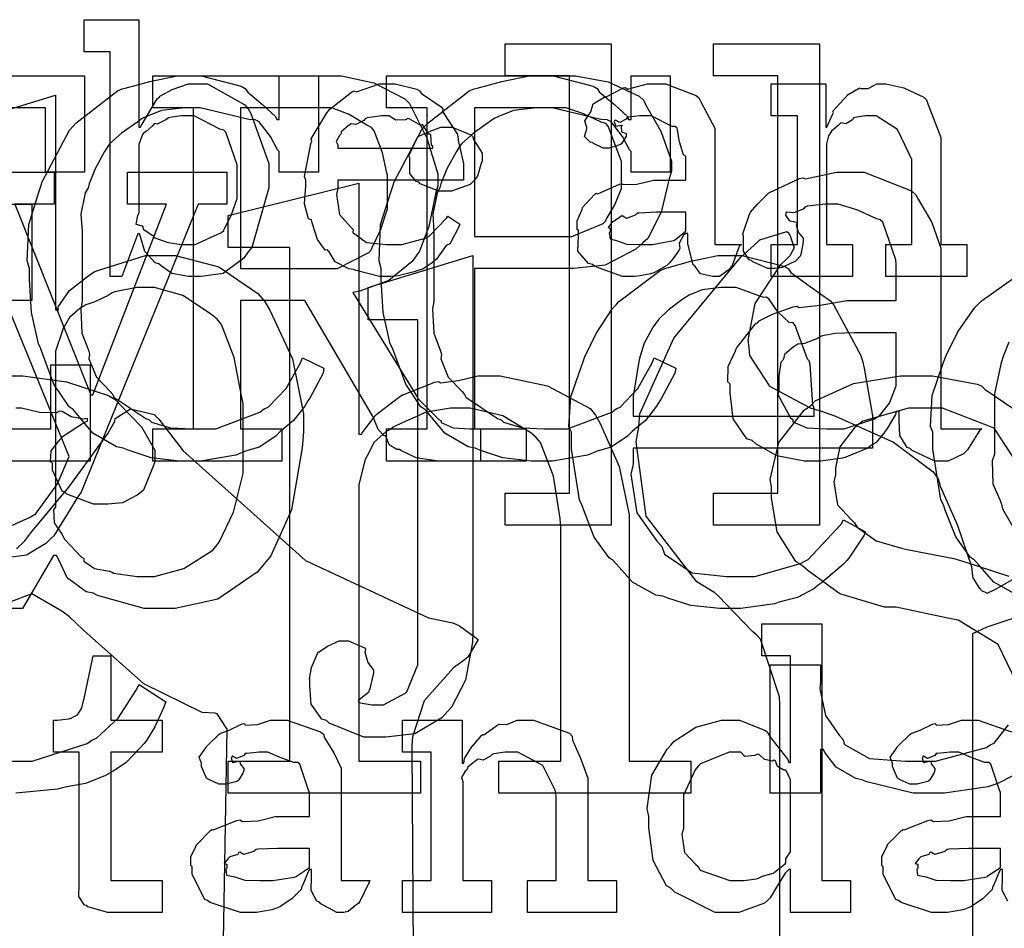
# Model space of a CAD drawing. Extents: x 0 to 8.5, y 0 to 11.
# Tile 352 of 379: x 4.649 to 5.074, y 9.526 to 9.919. Entities that reach past the tile are written whole.
import ezdxf

# ---------------------------------------------------------------- set-up
doc = ezdxf.new("R2010")
doc.units = 0
doc.layers.get('0').update_dxf_attribs({"linetype": 'CONTINUOUS'})

msp = doc.modelspace()

# ---------------------------------------------------------------- linework, layer by layer
at = {"color": 0}
for points in [[(4.72401, 9.80832), (4.72157, 9.80832), (4.71431, 9.80968), (4.70979, 9.81287), (4.70882, 9.81375), (4.70714, 9.81424), (4.70269, 9.81907), (4.70079, 9.82553), (4.70036, 9.82676), (4.69971, 9.82676), (4.69276, 9.80832), (4.68778, 9.80832), (4.68778, 9.90554), (4.67649, 9.90554), (4.67649, 9.91943), (4.70014, 9.91943), (4.70014, 9.87299), (4.70079, 9.87299), (4.70117, 9.87354), (4.70806, 9.88514), (4.70904, 9.88601), (4.70925, 9.88629), (4.71446, 9.88921), (4.72163, 9.89165), (4.72401, 9.89165), (4.72987, 9.89165), (4.74599, 9.88265), (4.74744, 9.88081), (4.74849, 9.87879), (4.75635, 9.85721), (4.75635, 9.84999), (4.75629, 9.84662), (4.74892, 9.82081), (4.74744, 9.81896), (4.74556, 9.81629), (4.73654, 9.80968), (4.72711, 9.80832), (4.72401, 9.80832)], [(4.85861, 9.71457), (4.88639, 9.71457), (4.88639, 9.89512), (4.85861, 9.89512), (4.85861, 9.90901), (4.9044, 9.90901), (4.9044, 9.70068), (4.85861, 9.70068), (4.85861, 9.71457)], [(4.94868, 9.71457), (4.97646, 9.71457), (4.97646, 9.89512), (4.94868, 9.89512), (4.94868, 9.90901), (4.99447, 9.90901), (4.99447, 9.70068), (4.94868, 9.70068), (4.94868, 9.71457)], [(4.72179, 9.72846), (4.71767, 9.72846), (4.7054, 9.72988), (4.69547, 9.73318), (4.69336, 9.7341), (4.69038, 9.73465), (4.68028, 9.7405), (4.67318, 9.74903), (4.67165, 9.75082), (4.66992, 9.75196), (4.66336, 9.76178), (4.65858, 9.77453), (4.65776, 9.77707), (4.65668, 9.77914), (4.65365, 9.79269), (4.65278, 9.80701), (4.65278, 9.81179), (4.65181, 9.81515), (4.6525, 9.83078), (4.6569, 9.84483), (4.65776, 9.84739), (4.65836, 9.84933), (4.67014, 9.87169), (4.67165, 9.87343), (4.6729, 9.87472), (4.69086, 9.88861), (4.69293, 9.88949), (4.69417, 9.88976), (4.70486, 9.89268), (4.71674, 9.89512), (4.72071, 9.89512), (4.72706, 9.89512), (4.74436, 9.89063), (4.7461, 9.88971), (4.74718, 9.88813), (4.75375, 9.8826), (4.75922, 9.87761), (4.75976, 9.87625), (4.76085, 9.87625), (4.76085, 9.89512), (4.77778, 9.89512), (4.77778, 9.85346), (4.76085, 9.85346), (4.76085, 9.86236), (4.7601, 9.86307), (4.75711, 9.86893), (4.75217, 9.87517), (4.75043, 9.87603), (4.74767, 9.87619), (4.73687, 9.87885), (4.72667, 9.88124), (4.72331, 9.88124), (4.71994, 9.88124), (4.70996, 9.8801), (4.70313, 9.87744), (4.70161, 9.87668), (4.69965, 9.87522), (4.69265, 9.87033), (4.68761, 9.86583), (4.68664, 9.86453), (4.68533, 9.86236), (4.68115, 9.85493), (4.6786, 9.84847), (4.67817, 9.84674), (4.67692, 9.84446), (4.67503, 9.83535), (4.67557, 9.82781), (4.67557, 9.82525), (4.67557, 9.79747), (4.67497, 9.79428), (4.67551, 9.78381), (4.67828, 9.77642), (4.67882, 9.77468), (4.67854, 9.77268), (4.68175, 9.76481), (4.68772, 9.75857), (4.68881, 9.75732), (4.68935, 9.75608), (4.70307, 9.7469), (4.70464, 9.74625), (4.70557, 9.74528), (4.71382, 9.74283), (4.72319, 9.74235), (4.72635, 9.74235), (4.73335, 9.74235), (4.75244, 9.74963), (4.75435, 9.75103), (4.75603, 9.75179), (4.76378, 9.75982), (4.76997, 9.77094), (4.77083, 9.77317), (4.78017, 9.76861), (4.77979, 9.7665), (4.77399, 9.75575), (4.77322, 9.7545), (4.77186, 9.75228), (4.76704, 9.74599), (4.76247, 9.74224), (4.76129, 9.74126), (4.75933, 9.73931), (4.75222, 9.73454), (4.74576, 9.73258), (4.74414, 9.73193), (4.74203, 9.73107), (4.72683, 9.72846), (4.72179, 9.72846)], [(4.70611, 9.74235), (4.72368, 9.74235), (4.72368, 9.88124), (4.70611, 9.88124), (4.70611, 9.89512), (4.78315, 9.89512), (4.78776, 9.89512), (4.80176, 9.89214), (4.81515, 9.88519), (4.81722, 9.88319), (4.81814, 9.88108), (4.82465, 9.86811), (4.82937, 9.85275), (4.82937, 9.8476), (4.8284, 9.84392), (4.82557, 9.82992), (4.82156, 9.81928), (4.82004, 9.81722), (4.81831, 9.81478), (4.80826, 9.80653), (4.79568, 9.80203), (4.79269, 9.80137), (4.82026, 9.75667), (4.82086, 9.75543), (4.82992, 9.74642), (4.83089, 9.74582), (4.83083, 9.74517), (4.83599, 9.74278), (4.84321, 9.74235), (4.84565, 9.74235), (4.84782, 9.74235), (4.84782, 9.72846), (4.83263, 9.72846), (4.82975, 9.72846), (4.82189, 9.72954), (4.82113, 9.72976), (4.8201, 9.72988), (4.81347, 9.73307), (4.81288, 9.73346), (4.81174, 9.73346), (4.80843, 9.73551), (4.80701, 9.73893), (4.80658, 9.73953), (4.80621, 9.73936), (4.8036, 9.74214), (4.8016, 9.74724), (4.80117, 9.74799), (4.77186, 9.7979), (4.74408, 9.7979), (4.74408, 9.74235), (4.76188, 9.74235), (4.76188, 9.72846), (4.70611, 9.72846), (4.70611, 9.74235)], [(4.87397, 9.72846), (4.86985, 9.72846), (4.85758, 9.72988), (4.84765, 9.73318), (4.84554, 9.7341), (4.84256, 9.73465), (4.83247, 9.7405), (4.82536, 9.74903), (4.82383, 9.75082), (4.8221, 9.75196), (4.81554, 9.76178), (4.81076, 9.77453), (4.80994, 9.77707), (4.80886, 9.77914), (4.80583, 9.79269), (4.80496, 9.80701), (4.80496, 9.81179), (4.80399, 9.81515), (4.80469, 9.83078), (4.80908, 9.84483), (4.80994, 9.84739), (4.81054, 9.84933), (4.82232, 9.87169), (4.82383, 9.87343), (4.82508, 9.87472), (4.84304, 9.88861), (4.84511, 9.88949), (4.84636, 9.88976), (4.85704, 9.89268), (4.86893, 9.89512), (4.87289, 9.89512), (4.87924, 9.89512), (4.89654, 9.89063), (4.89828, 9.88971), (4.89936, 9.88813), (4.90593, 9.8826), (4.9114, 9.87761), (4.91194, 9.87625), (4.91303, 9.87625), (4.91303, 9.89512), (4.92996, 9.89512), (4.92996, 9.85346), (4.91303, 9.85346), (4.91303, 9.86236), (4.91228, 9.86307), (4.90929, 9.86893), (4.90435, 9.87517), (4.90261, 9.87603), (4.89985, 9.87619), (4.88906, 9.87885), (4.87885, 9.88124), (4.87549, 9.88124), (4.87213, 9.88124), (4.86214, 9.8801), (4.85531, 9.87744), (4.85379, 9.87668), (4.85183, 9.87522), (4.84483, 9.87033), (4.83979, 9.86583), (4.83882, 9.86453), (4.83751, 9.86236), (4.83333, 9.85493), (4.83078, 9.84847), (4.83035, 9.84674), (4.8291, 9.84446), (4.82721, 9.83535), (4.82775, 9.82781), (4.82775, 9.82525), (4.82775, 9.79747), (4.82715, 9.79428), (4.82769, 9.78381), (4.83046, 9.77642), (4.831, 9.77468), (4.83074, 9.77268), (4.83393, 9.76481), (4.8399, 9.75857), (4.84099, 9.75732), (4.84153, 9.75608), (4.85525, 9.7469), (4.85682, 9.74625), (4.85775, 9.74528), (4.866, 9.74283), (4.87538, 9.74235), (4.87853, 9.74235), (4.88553, 9.74235), (4.90462, 9.74963), (4.90653, 9.75103), (4.90821, 9.75179), (4.91596, 9.75982), (4.92215, 9.77094), (4.92301, 9.77317), (4.93235, 9.76861), (4.93197, 9.7665), (4.92617, 9.75575), (4.9254, 9.7545), (4.92404, 9.75228), (4.91922, 9.74599), (4.91465, 9.74224), (4.91347, 9.74126), (4.91151, 9.73931), (4.9044, 9.73454), (4.89794, 9.73258), (4.89632, 9.73193), (4.89421, 9.73107), (4.87901, 9.72846), (4.87397, 9.72846)], [(4.80724, 9.74235), (4.82482, 9.74235), (4.82482, 9.88124), (4.80724, 9.88124), (4.80724, 9.89512), (4.88428, 9.89512), (4.889, 9.89512), (4.90315, 9.89247), (4.91656, 9.88629), (4.91857, 9.8845), (4.91943, 9.88249), (4.92583, 9.87125), (4.9305, 9.85824), (4.9305, 9.85389), (4.92953, 9.85053), (4.92594, 9.8361), (4.92019, 9.82471), (4.91813, 9.82286), (4.91504, 9.8201), (4.90181, 9.81321), (4.88813, 9.81179), (4.88363, 9.81179), (4.84521, 9.81179), (4.84521, 9.74235), (4.86757, 9.74235), (4.86757, 9.72846), (4.80724, 9.72846), (4.80724, 9.74235)], [(4.80794, 9.80832), (4.80419, 9.80832), (4.79406, 9.81088), (4.79297, 9.81136), (4.7909, 9.81158), (4.78504, 9.81461), (4.78244, 9.81896), (4.78168, 9.81982), (4.78071, 9.81976), (4.77735, 9.82437), (4.77512, 9.8316), (4.77474, 9.83285), (4.77354, 9.83328), (4.77175, 9.83974), (4.77235, 9.84744), (4.77235, 9.84999), (4.77175, 9.85157), (4.77453, 9.86567), (4.77496, 9.86692), (4.77458, 9.86794), (4.78136, 9.87907), (4.78212, 9.87993), (4.78267, 9.88069), (4.7921, 9.88813), (4.79318, 9.88861), (4.79428, 9.88824), (4.80419, 9.89165), (4.80751, 9.89165), (4.81099, 9.89165), (4.82036, 9.88932), (4.8214, 9.88883), (4.82238, 9.88747), (4.83089, 9.88167), (4.8316, 9.88081), (4.83143, 9.87972), (4.83772, 9.87007), (4.83811, 9.86888), (4.83822, 9.86729), (4.8405, 9.8571), (4.8405, 9.85368), (4.8405, 9.84999), (4.78624, 9.84999), (4.78624, 9.84651), (4.78564, 9.84386), (4.78694, 9.83513), (4.79167, 9.82981), (4.79275, 9.82872), (4.79269, 9.82736), (4.79861, 9.82303), (4.80724, 9.82221), (4.81011, 9.82221), (4.81386, 9.82221), (4.82411, 9.82493), (4.82508, 9.82547), (4.82568, 9.82579), (4.83322, 9.8335), (4.83376, 9.83436), (4.83897, 9.83089), (4.83838, 9.82949), (4.83507, 9.82314), (4.83464, 9.82243), (4.83306, 9.82172), (4.82878, 9.81581), (4.82813, 9.81526), (4.82699, 9.81429), (4.82314, 9.81164), (4.8201, 9.8106), (4.81922, 9.81028), (4.81749, 9.80985), (4.81233, 9.8086), (4.80903, 9.80832), (4.80794, 9.80832)], [(4.91368, 9.80832), (4.90935, 9.80832), (4.89735, 9.81267), (4.89632, 9.81353), (4.89453, 9.81392), (4.89003, 9.81928), (4.89025, 9.82607), (4.89025, 9.82829), (4.88971, 9.82861), (4.88971, 9.83247), (4.89165, 9.83697), (4.89199, 9.83763), (4.89176, 9.83789), (4.89735, 9.84392), (4.89806, 9.84435), (4.89865, 9.84412), (4.90799, 9.84825), (4.90913, 9.84847), (4.90913, 9.84825), (4.91493, 9.8481), (4.92275, 9.84999), (4.9254, 9.84999), (4.93668, 9.84999), (4.93668, 9.8604), (4.93565, 9.86094), (4.93397, 9.86654), (4.93289, 9.8725), (4.93213, 9.87321), (4.93072, 9.87321), (4.92165, 9.87776), (4.91868, 9.87776), (4.91683, 9.87776), (4.91183, 9.87722), (4.91129, 9.87711), (4.91086, 9.87642), (4.90815, 9.87494), (4.90619, 9.87597), (4.90587, 9.87582), (4.90587, 9.8756), (4.90565, 9.87522), (4.90636, 9.87332), (4.90886, 9.87386), (4.90913, 9.87364), (4.90875, 9.87321), (4.90886, 9.87088), (4.91086, 9.87022), (4.91086, 9.86996), (4.91081, 9.86897), (4.90886, 9.86572), (4.90847, 9.8654), (4.90707, 9.86501), (4.90354, 9.86387), (4.9024, 9.86387), (4.90088, 9.86387), (4.89671, 9.86589), (4.89632, 9.86626), (4.89535, 9.86638), (4.89279, 9.86893), (4.89393, 9.87218), (4.89393, 9.87321), (4.89378, 9.87321), (4.89296, 9.87565), (4.89556, 9.87961), (4.89589, 9.88015), (4.89578, 9.88021), (4.8966, 9.88297), (4.90088, 9.88558), (4.90153, 9.88601), (4.90169, 9.88579), (4.90972, 9.88992), (4.91064, 9.89014), (4.91151, 9.88937), (4.92014, 9.89165), (4.92301, 9.89165), (4.92785, 9.89165), (4.94114, 9.88661), (4.94233, 9.88558), (4.94314, 9.88396), (4.94928, 9.8725), (4.94928, 9.86865), (4.94928, 9.82221), (4.96078, 9.82221), (4.95975, 9.82129), (4.95665, 9.81315), (4.95622, 9.81244), (4.9554, 9.81142), (4.95128, 9.80832), (4.94993, 9.80832), (4.94819, 9.80832), (4.94303, 9.80946), (4.94114, 9.81213), (4.9406, 9.81287), (4.93989, 9.81332), (4.93756, 9.82243), (4.93756, 9.82547), (4.93756, 9.82699), (4.93668, 9.82699), (4.93571, 9.82622), (4.93386, 9.82275), (4.93414, 9.82042), (4.93386, 9.81982), (4.93306, 9.81874), (4.93061, 9.81532), (4.92964, 9.81429), (4.92931, 9.81396), (4.92844, 9.8131), (4.92344, 9.81017), (4.92279, 9.80985), (4.92133, 9.80951), (4.91699, 9.80854), (4.9145, 9.80832), (4.91368, 9.80832)], [(4.97364, 9.82221), (4.98492, 9.82221), (4.98492, 9.87776), (4.97364, 9.87776), (4.97364, 9.89165), (4.99729, 9.89165), (4.99729, 9.87299), (4.99772, 9.87299), (4.99772, 9.87299), (5.00022, 9.87875), (5.00054, 9.87929), (5.00028, 9.87978), (5.00483, 9.88493), (5.00532, 9.88536), (5.00532, 9.88536), (5.00694, 9.88699), (5.01139, 9.88965), (5.01204, 9.88992), (5.01215, 9.8896), (5.01551, 9.88971), (5.01926, 9.89165), (5.02051, 9.89165), (5.02311, 9.89165), (5.03097, 9.88992), (5.03965, 9.8859), (5.04069, 9.88471), (5.04129, 9.88297), (5.04699, 9.86849), (5.04699, 9.86367), (5.04699, 9.82221), (5.05826, 9.82221), (5.05826, 9.80832), (5.02311, 9.80832), (5.02311, 9.82221), (5.0344, 9.82221), (5.0344, 9.85889), (5.03331, 9.86133), (5.02815, 9.87196), (5.01899, 9.87776), (5.01594, 9.87776), (5.01426, 9.87776), (5.00976, 9.87706), (5.00922, 9.8769), (5.00874, 9.87608), (5.00592, 9.87435), (5.00375, 9.87478), (5.00336, 9.87451), (5.0025, 9.87369), (4.99972, 9.87125), (4.99918, 9.87044), (4.99903, 9.87017), (4.99832, 9.86925), (4.9975, 9.86572), (4.9975, 9.86453), (4.9975, 9.82221), (5.00879, 9.82221), (5.00879, 9.80832), (4.97364, 9.80832), (4.97364, 9.82221)], [(4.74408, 9.81179), (4.78119, 9.81179), (4.78608, 9.81179), (4.79958, 9.81868), (4.80072, 9.82004), (4.801, 9.82081), (4.80458, 9.8284), (4.80767, 9.83763), (4.80767, 9.84065), (4.80767, 9.85215), (4.80735, 9.85314), (4.80544, 9.86182), (4.80186, 9.87136), (4.80072, 9.87278), (4.79872, 9.87375), (4.79113, 9.87847), (4.78364, 9.88124), (4.78119, 9.88124), (4.74408, 9.88124), (4.74408, 9.81179)], [(4.84521, 9.82568), (4.88254, 9.82568), (4.88743, 9.82568), (4.90093, 9.83132), (4.90207, 9.83242), (4.90229, 9.83301), (4.90576, 9.83908), (4.90881, 9.84646), (4.90881, 9.8489), (4.90881, 9.85801), (4.90847, 9.85926), (4.90315, 9.87343), (4.90207, 9.87451), (4.90007, 9.87506), (4.89247, 9.87869), (4.88499, 9.88124), (4.88254, 9.88124), (4.84521, 9.88124), (4.84521, 9.82568)], [(4.72032, 9.82221), (4.72444, 9.82221), (4.73583, 9.82731), (4.73682, 9.82829), (4.73703, 9.82883), (4.74007, 9.83464), (4.74268, 9.84213), (4.74268, 9.84457), (4.74268, 9.85542), (4.74262, 9.85667), (4.73779, 9.87071), (4.73682, 9.87169), (4.73508, 9.87207), (4.72401, 9.87776), (4.72032, 9.87776), (4.71847, 9.87776), (4.71354, 9.87706), (4.71294, 9.8769), (4.71181, 9.87608), (4.70801, 9.87418), (4.70687, 9.87446), (4.70665, 9.87429), (4.70589, 9.87343), (4.70324, 9.87104), (4.7021, 9.87028), (4.70188, 9.86996), (4.70144, 9.86908), (4.70014, 9.8655), (4.70014, 9.86431), (4.70014, 9.83567), (4.69949, 9.83475), (4.69883, 9.83089), (4.70156, 9.83024), (4.70188, 9.82981), (4.70204, 9.82878), (4.70617, 9.82601), (4.70665, 9.82568), (4.7066, 9.82519), (4.71235, 9.82324), (4.71294, 9.82308), (4.71294, 9.82308), (4.71847, 9.82221), (4.72032, 9.82221)], [(4.78624, 9.86387), (4.82726, 9.86387), (4.82726, 9.86475), (4.82671, 9.86518), (4.82633, 9.86957), (4.82617, 9.86996), (4.82553, 9.86985), (4.82292, 9.87381), (4.82249, 9.87408), (4.8221, 9.87369), (4.817, 9.87657), (4.8164, 9.87668), (4.81538, 9.87603), (4.81114, 9.87592), (4.80838, 9.87776), (4.80751, 9.87776), (4.80518, 9.87776), (4.79883, 9.8769), (4.79818, 9.87668), (4.79736, 9.87582), (4.79389, 9.87403), (4.79189, 9.87435), (4.79144, 9.87408), (4.79047, 9.87332), (4.7876, 9.87093), (4.7876, 9.87017), (4.78754, 9.86996), (4.78683, 9.86931), (4.78549, 9.86669), (4.78624, 9.86524), (4.78624, 9.86475), (4.78624, 9.86387)], [(4.83268, 9.84517), (4.82981, 9.84517), (4.82183, 9.84842), (4.82118, 9.84907), (4.82004, 9.84939), (4.81728, 9.85286), (4.81728, 9.85704), (4.81728, 9.8584), (4.81728, 9.85969), (4.81694, 9.86057), (4.82053, 9.86838), (4.82118, 9.86903), (4.82118, 9.86903), (4.82503, 9.87071), (4.83074, 9.87294), (4.83268, 9.87294), (4.83561, 9.87294), (4.84369, 9.86968), (4.8444, 9.86903), (4.84483, 9.86757), (4.84853, 9.86171), (4.84853, 9.85969), (4.84853, 9.8584), (4.84804, 9.85678), (4.84657, 9.85172), (4.845, 9.84967), (4.8444, 9.84907), (4.84343, 9.8481), (4.83535, 9.84517), (4.83268, 9.84517)], [(4.99203, 9.72846), (4.98801, 9.72846), (4.97607, 9.73068), (4.96696, 9.73589), (4.96533, 9.73736), (4.96311, 9.73813), (4.95719, 9.74675), (4.95578, 9.75797), (4.95578, 9.76167), (4.95481, 9.76269), (4.95497, 9.76938), (4.95811, 9.77621), (4.95861, 9.77729), (4.95904, 9.77783), (4.96685, 9.78782), (4.96793, 9.78857), (4.96815, 9.78896), (4.97412, 9.79204), (4.98313, 9.79514), (4.98486, 9.79551), (4.98551, 9.79497), (4.99479, 9.7959), (5.00635, 9.7979), (5.01025, 9.7979), (5.02761, 9.7979), (5.02761, 9.81353), (5.02756, 9.81549), (5.02181, 9.83176), (5.02067, 9.83285), (5.01888, 9.83339), (5.01107, 9.83703), (5.00261, 9.83957), (4.99983, 9.83957), (4.99696, 9.83957), (4.98921, 9.83871), (4.98833, 9.83849), (4.98747, 9.83751), (4.98335, 9.83583), (4.98042, 9.83621), (4.97987, 9.83589), (4.97987, 9.83544), (4.97971, 9.8349), (4.98139, 9.83257), (4.98443, 9.83182), (4.98486, 9.83132), (4.98443, 9.83074), (4.98519, 9.82747), (4.98747, 9.82487), (4.98747, 9.82394), (4.98731, 9.82226), (4.98633, 9.81722), (4.98454, 9.81537), (4.984, 9.81483), (4.98258, 9.81418), (4.97831, 9.81218), (4.97537, 9.81179), (4.97444, 9.81179), (4.97211, 9.81179), (4.96571, 9.81472), (4.96511, 9.81526), (4.96403, 9.81554), (4.96158, 9.81922), (4.96164, 9.82428), (4.96164, 9.8259), (4.96132, 9.82676), (4.96414, 9.83529), (4.96468, 9.8361), (4.96468, 9.8361), (4.9675, 9.83951), (4.97239, 9.84435), (4.97336, 9.845), (4.97418, 9.84521), (4.98583, 9.85075), (4.98725, 9.85107), (4.9885, 9.85053), (5.00185, 9.85346), (5.00635, 9.85346), (5.01378, 9.85346), (5.03429, 9.84532), (5.03608, 9.84369), (5.03717, 9.84179), (5.04313, 9.83171), (5.04693, 9.82053), (5.04693, 9.81679), (5.04693, 9.74235), (5.06472, 9.74235), (5.06347, 9.74143), (5.05849, 9.73329), (5.05778, 9.73258), (5.05681, 9.73156), (5.05018, 9.72846), (5.04801, 9.72846), (5.04443, 9.72846), (5.0345, 9.73301), (5.03369, 9.73389), (5.03233, 9.73438), (5.02929, 9.73953), (5.02892, 9.74604), (5.02892, 9.74821), (5.02892, 9.74994), (5.02761, 9.74994), (5.02735, 9.74864), (5.02371, 9.74257), (5.02328, 9.74192), (5.02229, 9.74056), (5.01899, 9.73654), (5.01693, 9.7354), (5.01633, 9.73497), (5.01535, 9.734), (5.00689, 9.73053), (5.00592, 9.73019), (5.00439, 9.72976), (4.99511, 9.72846), (4.99203, 9.72846)], [(4.73876, 9.59864), (4.76546, 9.59864), (4.76546, 9.82086), (4.73876, 9.82086), (4.73876, 9.83475), (4.79519, 9.84864), (4.79519, 9.74013), (4.7965, 9.74013), (4.79676, 9.74067), (4.80225, 9.7481), (4.803, 9.74881), (4.803, 9.74881), (4.80697, 9.75174), (4.81293, 9.75646), (4.81407, 9.75706), (4.81478, 9.75722), (4.82818, 9.76258), (4.82969, 9.76292), (4.83062, 9.76237), (4.83832, 9.76329), (4.84679, 9.76531), (4.84967, 9.76531), (4.85644, 9.76531), (4.8769, 9.76107), (4.89524, 9.75119), (4.89763, 9.74838), (4.89963, 9.74468), (4.90788, 9.72613), (4.91217, 9.70524), (4.91217, 9.69824), (4.91217, 9.59864), (4.93886, 9.59864), (4.93886, 9.58475), (4.85574, 9.58475), (4.85574, 9.59864), (4.88265, 9.59864), (4.88265, 9.69954), (4.88232, 9.70361), (4.8795, 9.722), (4.87375, 9.73649), (4.87201, 9.73861), (4.86968, 9.74067), (4.85758, 9.7481), (4.84347, 9.75142), (4.83882, 9.75142), (4.8349, 9.75142), (4.82449, 9.74963), (4.82319, 9.74924), (4.82096, 9.74804), (4.81401, 9.74496), (4.81011, 9.74311), (4.80908, 9.74229), (4.80701, 9.74121), (4.80171, 9.73654), (4.79953, 9.73199), (4.79889, 9.73079), (4.79796, 9.72911), (4.79519, 9.71838), (4.79519, 9.71474), (4.79519, 9.59864), (4.82189, 9.59864), (4.82189, 9.58475), (4.73876, 9.58475), (4.73876, 9.59864)], [(4.91911, 9.82221), (4.92219, 9.82221), (4.93061, 9.82368), (4.93147, 9.82394), (4.93175, 9.82411), (4.93668, 9.8279), (4.93668, 9.82915), (4.93668, 9.8361), (4.92671, 9.8361), (4.92393, 9.8361), (4.91639, 9.83578), (4.91564, 9.83567), (4.91476, 9.83485), (4.91103, 9.83344), (4.90913, 9.83453), (4.90869, 9.83436), (4.90782, 9.83365), (4.90489, 9.83188), (4.905, 9.83219), (4.905, 9.83219), (4.90446, 9.8316), (4.9031, 9.82954), (4.90392, 9.82926), (4.90392, 9.82915), (4.90392, 9.82764), (4.90354, 9.82715), (4.90392, 9.8246), (4.90717, 9.82379), (4.90782, 9.82351), (4.90782, 9.82351), (4.91114, 9.82238), (4.9171, 9.82221), (4.91911, 9.82221)], [(4.80274, 9.60906), (4.79736, 9.60906), (4.78239, 9.61501), (4.78125, 9.61621), (4.77924, 9.61681), (4.77468, 9.62326), (4.77408, 9.63135), (4.77408, 9.634), (4.77387, 9.63428), (4.77479, 9.63921), (4.77735, 9.64518), (4.778, 9.64594), (4.7781, 9.646), (4.78168, 9.64844), (4.78674, 9.65072), (4.78842, 9.65072), (4.79085, 9.65072), (4.79764, 9.64768), (4.79818, 9.64703), (4.79779, 9.64583), (4.79921, 9.64128), (4.80165, 9.63797), (4.80165, 9.63683), (4.80149, 9.63618), (4.80003, 9.62999), (4.79969, 9.62944), (4.79937, 9.62836), (4.79557, 9.62528), (4.79514, 9.62511), (4.79514, 9.62403), (4.79514, 9.62403), (4.80083, 9.62294), (4.80274, 9.62294), (4.80599, 9.62294), (4.81581, 9.62831), (4.82075, 9.64025), (4.82075, 9.64421), (4.82075, 9.78961), (4.79926, 9.78961), (4.79926, 9.8035), (4.84462, 9.81739), (4.84462, 9.65419), (4.84435, 9.65007), (4.84142, 9.63374), (4.83539, 9.62196), (4.83356, 9.62011), (4.83117, 9.61735), (4.8195, 9.61046), (4.80692, 9.60906), (4.80274, 9.60906)], [(4.95557, 9.66461), (4.95133, 9.66461), (4.93881, 9.66596), (4.92882, 9.66917), (4.92671, 9.67003), (4.92367, 9.67051), (4.91363, 9.67606), (4.90668, 9.68381), (4.90522, 9.68544), (4.90349, 9.68653), (4.89708, 9.69558), (4.89253, 9.70719), (4.89176, 9.70953), (4.89068, 9.71164), (4.88721, 9.73367), (4.88721, 9.741), (4.88612, 9.74328), (4.88688, 9.75629), (4.89154, 9.76953), (4.89242, 9.77181), (4.8929, 9.77333), (4.89794, 9.78369), (4.905, 9.79443), (4.90653, 9.79611), (4.90761, 9.79731), (4.92551, 9.81088), (4.92757, 9.81174), (4.9286, 9.81201), (4.93886, 9.81494), (4.95057, 9.81739), (4.95449, 9.81739), (4.9611, 9.81739), (4.979, 9.81272), (4.98096, 9.81174), (4.9821, 9.81011), (4.9905, 9.80393), (4.99935, 9.79764), (5.00071, 9.7959), (5.0019, 9.79372), (5.01232, 9.77419), (5.01307, 9.77181), (5.01378, 9.76867), (5.01742, 9.7481), (5.01742, 9.74121), (5.01742, 9.73406), (4.9139, 9.73406), (4.9139, 9.72711), (4.91287, 9.72276), (4.91547, 9.70606), (4.92421, 9.69368), (4.92626, 9.69151), (4.92746, 9.68826), (4.93935, 9.68012), (4.95426, 9.6785), (4.95925, 9.6785), (4.96647, 9.6785), (4.98633, 9.68414), (4.98812, 9.68522), (4.98964, 9.68582), (5.00379, 9.70122), (5.00483, 9.70301), (5.01438, 9.69781), (5.01378, 9.69635), (5.00722, 9.68647), (5.00635, 9.68544), (5.00489, 9.68386), (4.99517, 9.67557), (4.99397, 9.67481), (4.99203, 9.67324), (4.98503, 9.66943), (4.97868, 9.66792), (4.97706, 9.66743), (4.97499, 9.66672), (4.96039, 9.66461), (4.95557, 9.66461)], [(4.70275, 9.6785), (4.70692, 9.6785), (4.71951, 9.68192), (4.7321, 9.68989), (4.734, 9.69217), (4.73492, 9.69331), (4.741, 9.70643), (4.74528, 9.7231), (4.74528, 9.72863), (4.74528, 9.75336), (4.74451, 9.75672), (4.74132, 9.77322), (4.73583, 9.78754), (4.734, 9.78982), (4.73112, 9.7921), (4.71907, 9.80007), (4.70682, 9.8035), (4.70275, 9.8035), (4.69922, 9.8035), (4.68978, 9.80171), (4.68864, 9.80132), (4.6869, 9.80013), (4.68104, 9.79742), (4.67714, 9.79611), (4.67626, 9.79546), (4.67464, 9.79443), (4.67014, 9.79053), (4.66792, 9.78689), (4.66737, 9.78592), (4.66678, 9.78412), (4.66411, 9.77604), (4.66411, 9.77333), (4.66411, 9.70865), (4.66325, 9.70742), (4.66351, 9.70171), (4.66683, 9.69683), (4.66737, 9.69586), (4.66792, 9.69467), (4.67535, 9.68696), (4.67626, 9.68631), (4.67638, 9.68517), (4.68088, 9.68201), (4.68744, 9.68083), (4.68864, 9.68044), (4.68913, 9.67996), (4.69933, 9.6785), (4.70275, 9.6785)], [(4.9139, 9.74794), (4.99224, 9.74794), (4.99224, 9.75119), (4.99164, 9.75276), (4.9904, 9.77024), (4.99007, 9.77181), (4.98931, 9.77257), (4.98389, 9.78717), (4.98313, 9.78831), (4.98139, 9.78847), (4.97646, 9.79308), (4.9726, 9.79872), (4.9714, 9.79937), (4.97021, 9.79926), (4.95839, 9.8035), (4.95449, 9.8035), (4.95176, 9.8035), (4.94368, 9.80251), (4.93815, 9.80024), (4.9369, 9.79958), (4.935, 9.79818), (4.92899, 9.79378), (4.92497, 9.78993), (4.9241, 9.78874), (4.92258, 9.78657), (4.91868, 9.77951), (4.91694, 9.77387), (4.9165, 9.77225), (4.91601, 9.76986), (4.9139, 9.75635), (4.9139, 9.75185), (4.9139, 9.74794)], [(5.00028, 9.74235), (5.0051, 9.74235), (5.01824, 9.74669), (5.01958, 9.74756), (5.0204, 9.74799), (5.02479, 9.75347), (5.02761, 9.76096), (5.02761, 9.7634), (5.02761, 9.78401), (5.01221, 9.78401), (5.0095, 9.78401), (5.00136, 9.78364), (4.99642, 9.78276), (4.99528, 9.7825), (4.9936, 9.78147), (4.98796, 9.77935), (4.98508, 9.77903), (4.98443, 9.7786), (4.98307, 9.77772), (4.97939, 9.77463), (4.97885, 9.77268), (4.97857, 9.77208), (4.97771, 9.77132), (4.97683, 9.76525), (4.97683, 9.76318), (4.97683, 9.75885), (4.9764, 9.75732), (4.98188, 9.74724), (4.98292, 9.74647), (4.98301, 9.74544), (4.98899, 9.74289), (4.99744, 9.74235), (5.00028, 9.74235)], [(4.95583, 9.5331), (4.94943, 9.5331), (4.93186, 9.54199), (4.93024, 9.54372), (4.92828, 9.54465), (4.92253, 9.55561), (4.92068, 9.56999), (4.92068, 9.57476), (4.91997, 9.57813), (4.92199, 9.59256), (4.9286, 9.60385), (4.93024, 9.60558), (4.93153, 9.60715), (4.94097, 9.61333), (4.9521, 9.61643), (4.95583, 9.61643), (4.9599, 9.61643), (4.97108, 9.61193), (4.97211, 9.611), (4.97282, 9.60943), (4.98074, 9.59928), (4.98122, 9.59799), (4.98188, 9.59799), (4.98188, 9.64421), (4.96951, 9.64421), (4.96951, 9.6581), (4.99556, 9.6581), (4.99556, 9.54699), (5.00792, 9.54699), (5.00792, 9.5331), (4.98188, 9.5331), (4.98188, 9.55176), (4.98122, 9.55176), (4.97965, 9.55013), (4.97586, 9.54406), (4.97314, 9.5395), (4.97211, 9.53851), (4.97076, 9.53717), (4.95953, 9.5331), (4.95583, 9.5331)], [(4.68972, 9.5331), (4.68668, 9.5331), (4.67811, 9.53564), (4.67757, 9.53614), (4.67654, 9.5364), (4.67415, 9.5401), (4.67432, 9.54531), (4.67432, 9.54699), (4.67432, 9.60254), (4.66325, 9.60254), (4.66325, 9.61643), (4.66476, 9.61643), (4.66476, 9.61643), (4.66986, 9.61697), (4.67019, 9.61708), (4.67051, 9.61714), (4.67344, 9.61865), (4.67367, 9.61882), (4.67367, 9.61882), (4.67529, 9.62136), (4.6754, 9.62164), (4.6754, 9.62164), (4.67638, 9.62537), (4.67649, 9.62576), (4.68039, 9.64421), (4.68799, 9.64421), (4.68799, 9.61643), (4.71013, 9.61643), (4.71013, 9.60254), (4.68799, 9.60254), (4.68799, 9.54699), (4.71013, 9.54699), (4.71013, 9.5331), (4.70915, 9.5331), (4.70692, 9.5331), (4.70622, 9.5331), (4.70497, 9.5331), (4.70215, 9.5331), (4.70122, 9.5331), (4.69982, 9.5331), (4.69661, 9.5331), (4.69558, 9.5331), (4.69412, 9.5331), (4.69081, 9.5331), (4.68972, 9.5331)], [(4.74875, 9.5331), (4.74403, 9.5331), (4.73101, 9.53743), (4.72987, 9.53831), (4.72863, 9.53879), (4.72314, 9.54953), (4.72314, 9.55306), (4.7226, 9.55333), (4.72254, 9.55724), (4.72478, 9.56174), (4.7251, 9.56239), (4.72499, 9.5625), (4.73107, 9.56868), (4.73182, 9.56912), (4.73232, 9.5689), (4.74251, 9.57303), (4.74376, 9.57324), (4.7449, 9.57249), (4.75174, 9.57286), (4.75906, 9.57476), (4.76156, 9.57476), (4.77393, 9.57476), (4.77393, 9.58518), (4.7736, 9.58572), (4.76975, 9.59728), (4.76893, 9.59799), (4.76708, 9.59799), (4.76129, 9.60026), (4.75592, 9.60254), (4.75418, 9.60254), (4.75217, 9.60254), (4.74675, 9.602), (4.74615, 9.60189), (4.7455, 9.60113), (4.74235, 9.59972), (4.74061, 9.60075), (4.74029, 9.60058), (4.74029, 9.60037), (4.74001, 9.60004), (4.74056, 9.5981), (4.74343, 9.59864), (4.74376, 9.59842), (4.74393, 9.5975), (4.7455, 9.59543), (4.7455, 9.59472), (4.74522, 9.59375), (4.74333, 9.5905), (4.74289, 9.59017), (4.74246, 9.58979), (4.7379, 9.58865), (4.73639, 9.58865), (4.73475, 9.58865), (4.73031, 9.59065), (4.72987, 9.59104), (4.72933, 9.59125), (4.72726, 9.59631), (4.72726, 9.59799), (4.72711, 9.59799), (4.72624, 9.60042), (4.72906, 9.60439), (4.72944, 9.60493), (4.72971, 9.60531), (4.73486, 9.61035), (4.73551, 9.61079), (4.73551, 9.61074), (4.73921, 9.61208), (4.74451, 9.61469), (4.7455, 9.6149), (4.74621, 9.61415), (4.75142, 9.61453), (4.75706, 9.61643), (4.75896, 9.61643), (4.76421, 9.61643), (4.77869, 9.61139), (4.78, 9.61035), (4.78043, 9.60872), (4.78444, 9.60221), (4.7876, 9.59565), (4.7876, 9.59343), (4.7876, 9.54699), (4.79997, 9.54699), (4.79953, 9.54606), (4.79568, 9.53792), (4.79519, 9.53722), (4.794, 9.5364), (4.79058, 9.53364), (4.78879, 9.5331), (4.78825, 9.5331), (4.78575, 9.5331), (4.77881, 9.53689), (4.77826, 9.53765), (4.77707, 9.53803), (4.77463, 9.54264), (4.77479, 9.54833), (4.77479, 9.55024), (4.77479, 9.55176), (4.77393, 9.55176), (4.77339, 9.55078), (4.771, 9.54519), (4.77067, 9.5446), (4.77035, 9.54312), (4.76639, 9.53917), (4.7659, 9.53874), (4.76476, 9.53803), (4.76133, 9.53581), (4.75922, 9.53489), (4.75851, 9.53461), (4.75765, 9.53424), (4.75097, 9.5331), (4.74875, 9.5331)], [(4.81418, 9.54699), (4.82656, 9.54699), (4.82656, 9.60254), (4.81418, 9.60254), (4.81418, 9.61643), (4.84, 9.61643), (4.84, 9.59776), (4.84065, 9.59776), (4.84065, 9.59776), (4.84093, 9.59972), (4.84332, 9.60351), (4.84369, 9.60406), (4.84358, 9.60411), (4.84836, 9.60969), (4.8489, 9.61014), (4.84928, 9.60997), (4.85536, 9.61442), (4.85607, 9.61469), (4.85607, 9.61469), (4.85932, 9.61447), (4.86372, 9.61643), (4.86518, 9.61643), (4.87076, 9.61643), (4.88639, 9.61068), (4.88753, 9.60949), (4.88764, 9.60775), (4.89106, 9.59987), (4.89426, 9.59131), (4.89426, 9.58843), (4.89426, 9.54699), (4.90663, 9.54699), (4.90663, 9.5331), (4.86822, 9.5331), (4.86822, 9.54699), (4.88058, 9.54699), (4.88058, 9.58365), (4.88015, 9.5861), (4.87489, 9.59674), (4.86399, 9.60254), (4.8604, 9.60254), (4.85856, 9.60254), (4.85363, 9.60183), (4.85303, 9.60167), (4.85226, 9.60081), (4.84896, 9.59913), (4.84694, 9.59956), (4.84651, 9.59928), (4.84543, 9.59853), (4.84233, 9.59603), (4.84207, 9.59521), (4.84196, 9.59494), (4.84119, 9.59429), (4.83963, 9.59158), (4.84022, 9.5899), (4.84022, 9.58931), (4.84022, 9.54699), (4.8526, 9.54699), (4.8526, 9.5331), (4.81418, 9.5331), (4.81418, 9.54699)], [(4.95996, 9.54699), (4.96192, 9.54699), (4.96712, 9.54775), (4.96778, 9.54785), (4.96778, 9.54785), (4.96989, 9.54883), (4.97439, 9.55018), (4.97493, 9.55046), (4.97493, 9.55046), (4.9796, 9.55419), (4.97993, 9.55458), (4.97993, 9.55458), (4.97987, 9.55643), (4.98188, 9.55946), (4.98188, 9.56044), (4.98188, 9.58908), (4.98188, 9.5905), (4.98025, 9.59435), (4.97993, 9.59472), (4.97906, 9.59467), (4.97629, 9.59636), (4.97547, 9.59879), (4.97493, 9.59907), (4.97412, 9.59868), (4.97071, 9.59928), (4.96843, 9.60157), (4.96778, 9.60167), (4.96658, 9.60107), (4.96213, 9.60069), (4.9605, 9.60254), (4.95996, 9.60254), (4.95546, 9.60254), (4.94303, 9.5975), (4.94194, 9.59646), (4.94075, 9.59483), (4.93565, 9.58388), (4.93565, 9.58018), (4.93565, 9.56933), (4.9349, 9.56706), (4.93604, 9.55908), (4.94086, 9.5541), (4.94194, 9.55306), (4.94287, 9.55154), (4.95568, 9.54699), (4.95996, 9.54699)], [(4.75461, 9.54699), (4.75803, 9.54699), (4.76731, 9.54844), (4.76828, 9.54872), (4.76824, 9.54889), (4.77393, 9.55268), (4.77393, 9.55393), (4.77393, 9.56088), (4.76307, 9.56088), (4.76004, 9.56088), (4.75174, 9.56054), (4.75092, 9.56044), (4.74983, 9.55957), (4.74556, 9.55821), (4.74376, 9.55931), (4.74333, 9.55914), (4.74294, 9.55832), (4.73942, 9.55718), (4.73921, 9.55697), (4.73861, 9.55638), (4.73703, 9.55431), (4.73812, 9.55404), (4.73812, 9.55393), (4.73812, 9.5524), (4.73774, 9.55197), (4.73801, 9.54937), (4.74169, 9.54856), (4.74246, 9.54829), (4.74246, 9.54829), (4.74593, 9.54715), (4.75244, 9.54699), (4.75461, 9.54699)], [(5.05344, 9.54699), (5.05686, 9.54699), (5.06614, 9.54844), (5.06711, 9.54872), (5.06706, 9.54889), (5.07275, 9.55268), (5.07275, 9.55393), (5.07275, 9.56088), (5.0619, 9.56088), (5.05886, 9.56088), (5.05057, 9.56054), (5.04975, 9.56044), (5.04867, 9.55957), (5.04438, 9.55821), (5.04258, 9.55931), (5.04215, 9.55914), (5.04178, 9.55832), (5.03825, 9.55718), (5.03803, 9.55697), (5.03743, 9.55638), (5.03586, 9.55431), (5.03694, 9.55404), (5.03694, 9.55393), (5.03694, 9.5524), (5.03657, 9.55197), (5.03683, 9.54937), (5.04053, 9.54856), (5.04129, 9.54829), (5.04129, 9.54829), (5.04476, 9.54715), (5.05126, 9.54699), (5.05344, 9.54699)]]:
    msp.add_lwpolyline(points, close=True, dxfattribs=at)
for points in [[(4.55485, 9.89512), (4.6766, 9.89512), (4.6766, 9.85346), (4.65967, 9.85346), (4.65967, 9.88124), (4.59283, 9.88124)], [(4.61876, 9.87294), (4.66411, 9.88683), (4.66411, 9.79394), (4.66542, 9.79394), (4.66515, 9.79519), (4.67014, 9.80231), (4.67919, 9.80931), (4.68104, 9.81044), (4.68283, 9.81104), (4.70296, 9.81739), (4.70969, 9.81739), (4.71593, 9.81739), (4.73469, 9.81244), (4.75157, 9.80094), (4.75439, 9.79764), (4.75683, 9.79372), (4.76654, 9.77274), (4.77132, 9.74897), (4.77132, 9.741), (4.77072, 9.73426), (4.76617, 9.70736), (4.75722, 9.68744), (4.75439, 9.68414), (4.75125, 9.68044), (4.73432, 9.66878), (4.71582, 9.66461), (4.70969, 9.66461), (4.70969, 9.66461), (4.70236, 9.66461), (4.68224, 9.67025), (4.68039, 9.67133), (4.6774, 9.67193), (4.66917, 9.67796), (4.66531, 9.68604), (4.66456, 9.68761), (4.66325, 9.68761), (4.64979, 9.66461), (4.64025, 9.66461)], [(4.6129, 9.85346), (4.66347, 9.85346), (4.66347, 9.83957), (4.64654, 9.83957), (4.67931, 9.75711), (4.68018, 9.75711), (4.71208, 9.83957), (4.69515, 9.83957), (4.69515, 9.85346), (4.73812, 9.85346), (4.73812, 9.83957), (4.72575, 9.83957), (4.67518, 9.715), (4.67378, 9.71294), (4.66336, 9.69612), (4.66194, 9.69482), (4.65989, 9.69282), (4.65158, 9.68782), (4.64404, 9.68679)], [(4.6454, 9.70068), (4.65338, 9.70432), (4.65435, 9.70503), (4.65533, 9.7054), (4.66439, 9.71772), (4.66521, 9.71935), (4.66997, 9.73042), (4.62528, 9.83957)], [(4.63949, 9.83957), (4.65381, 9.83957), (4.65381, 9.7979), (4.63949, 9.7979)], [(4.97738, 9.51654), (4.97738, 9.54519), (4.97738, 9.55469), (4.97738, 9.57183), (4.97738, 9.6104), (4.97738, 9.62326), (4.97721, 9.62642), (4.96892, 9.65147), (4.96739, 9.65321), (4.96556, 9.65468), (4.95068, 9.67014), (4.94917, 9.67144), (4.94146, 9.67622), (4.91949, 9.70469), (4.91525, 9.73676), (4.91639, 9.74328), (4.91678, 9.74897), (4.93153, 9.78168), (4.96035, 9.81657), (4.96783, 9.82335), (4.96875, 9.82417), (4.98031, 9.82781), (4.98128, 9.82704), (4.98188, 9.82553), (4.98356, 9.82075), (4.98172, 9.81728), (4.98085, 9.8164), (4.98085, 9.8164), (4.97738, 9.8131), (4.96658, 9.79671), (4.96354, 9.78071), (4.96392, 9.77756), (4.96425, 9.77419), (4.97282, 9.76085), (4.9905, 9.75146), (4.99539, 9.75), (5.00136, 9.74789), (5.02642, 9.73665), (5.04368, 9.72374), (5.04574, 9.72071), (5.04671, 9.71761), (5.05404, 9.70107), (5.06028, 9.68283), (5.06071, 9.67882), (5.06076, 9.678), (5.06364, 9.67339), (5.06418, 9.67318), (5.06429, 9.67264), (5.067, 9.67133), (5.07032, 9.67296), (5.0709, 9.67318), (5.079, 9.67774)], [(5.07997, 9.67051), (5.06993, 9.67611), (5.06299, 9.68403), (5.06153, 9.68565), (5.05979, 9.68674), (5.05339, 9.69575), (5.04883, 9.70725), (5.04807, 9.70953), (5.04699, 9.71164), (5.04351, 9.73367), (5.04351, 9.741), (5.04243, 9.74338), (5.04318, 9.75683), (5.04785, 9.77035), (5.04872, 9.77268), (5.04921, 9.77414), (5.05436, 9.78435), (5.06168, 9.79492), (5.06326, 9.79656), (5.0644, 9.79764), (5.08322, 9.81108)], [(5.07639, 9.77994), (5.07422, 9.77447), (5.07368, 9.77289), (5.07297, 9.77046), (5.07021, 9.75749), (5.07021, 9.75315), (5.07021, 9.73144), (5.06917, 9.72857), (5.06944, 9.71864), (5.07269, 9.71137), (5.07324, 9.70975), (5.07368, 9.70785), (5.08138, 9.69422)], [(4.59283, 9.74235), (4.66206, 9.74235), (4.66206, 9.77012), (4.67899, 9.77012), (4.67899, 9.72846), (4.55485, 9.72846)], [(4.64361, 9.76531), (4.6499, 9.76531), (4.66883, 9.76275), (4.68696, 9.75683), (4.68983, 9.7551), (4.69174, 9.75315), (4.70128, 9.74333), (4.70697, 9.73312), (4.70697, 9.72971), (4.70692, 9.72765), (4.7021, 9.71588), (4.70111, 9.71496), (4.69943, 9.71365), (4.69299, 9.71039), (4.68668, 9.70975), (4.68463, 9.70975), (4.6805, 9.70975), (4.669, 9.71408), (4.66813, 9.71496), (4.66694, 9.71539), (4.66271, 9.7245), (4.66271, 9.72754), (4.66194, 9.72808), (4.66222, 9.73292), (4.66596, 9.73763), (4.66661, 9.73839), (4.6671, 9.73915), (4.67665, 9.74533), (4.6779, 9.74576), (4.6779, 9.74685), (4.67622, 9.74653), (4.67079, 9.74761), (4.66694, 9.74994), (4.66575, 9.75011), (4.66444, 9.74929), (4.65717, 9.74951), (4.64942, 9.75142), (4.64686, 9.75142)], [(5.07958, 9.63297), (5.07178, 9.64908), (5.05442, 9.65961), (5.04932, 9.66069), (5.02761, 9.66525), (5.02257, 9.66521), (5.00331, 9.67096), (4.98953, 9.68099), (4.98725, 9.68306), (4.98432, 9.68506), (4.97613, 9.69781), (4.97379, 9.71246), (4.97379, 9.71733), (4.9731, 9.72049), (4.97694, 9.73649), (4.9879, 9.75043), (4.99072, 9.7525), (4.99262, 9.75456), (5.00922, 9.76199), (5.02951, 9.76531), (5.03629, 9.76531), (5.04335, 9.76531), (5.06267, 9.76172), (5.06451, 9.76096), (5.06619, 9.75944), (5.07861, 9.75087)], [(4.64714, 9.69049), (4.65082, 9.69401), (4.65338, 9.69738), (4.66982, 9.71724), (4.68685, 9.74061), (4.68967, 9.74567), (4.68994, 9.74685), (4.69656, 9.75103), (4.70671, 9.74864), (4.70876, 9.74653), (4.71924, 9.73296), (4.77219, 9.68549), (4.82536, 9.66069), (4.83594, 9.65842), (4.83886, 9.65717), (4.8469, 9.65126), (4.84244, 9.64361), (4.84028, 9.64193), (4.83615, 9.639), (4.82346, 9.62468), (4.81842, 9.6091), (4.81814, 9.60547), (4.81814, 9.6046), (4.81944, 9.40625)], [(5.0804, 9.72678), (5.07004, 9.74268), (5.04764, 9.75142), (5.04021, 9.75142), (5.03304, 9.75142), (5.01324, 9.74567), (5.01156, 9.74447), (5.00944, 9.74274), (5.00331, 9.73465), (5.00136, 9.72558), (5.00136, 9.72254), (5.00065, 9.71951), (5.00233, 9.70958), (5.00819, 9.70313), (5.0096, 9.70171), (5.01074, 9.69987), (5.01904, 9.69401), (5.02994, 9.69075), (5.03239, 9.69021), (5.05257, 9.68631), (5.05686, 9.68506), (5.07633, 9.67865)], [(4.73481, 9.41319), (4.73828, 9.61242), (4.73796, 9.61296), (4.73394, 9.61908), (4.73307, 9.61936), (4.73307, 9.61936), (4.72754, 9.61968), (4.70231, 9.63206), (4.67611, 9.65533), (4.67014, 9.66103), (4.66683, 9.66357), (4.65386, 9.67101), (4.64382, 9.66732)], [(5.08643, 9.66303), (5.06685, 9.65662), (5.06071, 9.65365), (5.06071, 9.65201), (5.06071, 9.64839), (5.06071, 9.64714), (5.06071, 9.64324), (5.06071, 9.63444), (5.06071, 9.63151), (5.06071, 9.45964), (5.06071, 9.45053), (5.06071, 9.43001), (5.06071, 9.42318), (5.06071, 9.42318), (5.06071, 9.42156), (5.06396, 9.41689), (5.06461, 9.41667), (5.06803, 9.41456), (5.10508, 9.39492)], [(5.08908, 9.59793), (5.07194, 9.58908), (5.06993, 9.58843), (5.06733, 9.58751), (5.04861, 9.58475), (5.04237, 9.58475), (5.04237, 9.58475), (5.035, 9.58475), (5.01492, 9.58963), (5.01286, 9.5906), (5.01025, 9.5911), (5.00163, 9.59608), (4.99681, 9.60243), (4.99615, 9.60363), (4.99485, 9.60363), (4.99485, 9.58475), (4.97314, 9.58475), (4.97314, 9.64031), (4.99485, 9.64031), (4.99485, 9.63292), (4.99468, 9.62989), (4.99701, 9.61833), (5.00299, 9.60981), (5.00461, 9.60818), (5.00526, 9.60579), (5.01606, 9.59983), (5.03153, 9.59864), (5.03674, 9.59864), (5.04471, 9.59864), (5.06674, 9.6046), (5.06863, 9.60579), (5.06999, 9.60644), (5.07628, 9.61442)], [(4.64535, 9.59864), (4.65397, 9.59864), (4.67774, 9.60622), (4.67985, 9.60775), (4.68186, 9.60851), (4.69119, 9.61719), (4.69894, 9.62935), (4.70025, 9.63183), (4.71175, 9.62424), (4.71078, 9.62169), (4.70708, 9.6135), (4.7034, 9.60764), (4.70242, 9.60622), (4.70057, 9.60422), (4.69444, 9.59793), (4.68907, 9.59435), (4.68767, 9.59364), (4.68544, 9.59229), (4.67703, 9.58897), (4.669, 9.58757), (4.66704, 9.58713), (4.66488, 9.58653), (4.64697, 9.58475)], [(5.0759, 9.53803), (5.07346, 9.54264), (5.07362, 9.54833), (5.07362, 9.55024), (5.07362, 9.55176), (5.07275, 9.55176), (5.07221, 9.55078), (5.06982, 9.54519), (5.0695, 9.5446), (5.06917, 9.54312), (5.06521, 9.53917), (5.06472, 9.53874), (5.06358, 9.53803), (5.06017, 9.53581), (5.05806, 9.53489), (5.05735, 9.53461), (5.05647, 9.53424), (5.04981, 9.5331), (5.04758, 9.5331), (5.04758, 9.5331), (5.04286, 9.5331), (5.02983, 9.53743), (5.02869, 9.53831), (5.02746, 9.53879), (5.02197, 9.54953), (5.02197, 9.55306), (5.02143, 9.55333), (5.02138, 9.55724), (5.0236, 9.56174), (5.02393, 9.56239), (5.02382, 9.5625), (5.02989, 9.56868), (5.03065, 9.56912), (5.03114, 9.5689), (5.04135, 9.57303), (5.04258, 9.57324), (5.04372, 9.57249), (5.05057, 9.57286), (5.05789, 9.57476), (5.06039, 9.57476), (5.07275, 9.57476), (5.07275, 9.58518), (5.07243, 9.58572), (5.06858, 9.59728), (5.06776, 9.59799), (5.06592, 9.59799), (5.06011, 9.60026), (5.05474, 9.60254), (5.053, 9.60254), (5.051, 9.60254), (5.04557, 9.602), (5.04497, 9.60189), (5.04432, 9.60113), (5.04118, 9.59972), (5.03944, 9.60075), (5.03911, 9.60058), (5.03911, 9.60037), (5.03885, 9.60004), (5.03939, 9.5981), (5.04226, 9.59864), (5.04258, 9.59842), (5.04275, 9.5975), (5.04432, 9.59543), (5.04432, 9.59472), (5.04406, 9.59375), (5.04215, 9.5905), (5.04172, 9.59017), (5.04129, 9.58979), (5.03674, 9.58865), (5.03521, 9.58865), (5.03358, 9.58865), (5.02914, 9.59065), (5.02869, 9.59104), (5.02815, 9.59125), (5.0261, 9.59631), (5.0261, 9.59799), (5.02593, 9.59799), (5.02507, 9.60042), (5.02789, 9.60439), (5.02826, 9.60493), (5.02854, 9.60531), (5.03369, 9.61035), (5.03435, 9.61079), (5.03435, 9.61074), (5.03803, 9.61208), (5.04335, 9.61469), (5.04432, 9.6149), (5.04503, 9.61415), (5.05024, 9.61453), (5.05588, 9.61643), (5.05778, 9.61643), (5.06304, 9.61643), (5.07753, 9.61139)]]:
    msp.add_lwpolyline(points, dxfattribs=at)

doc.saveas('drawing.dxf')
